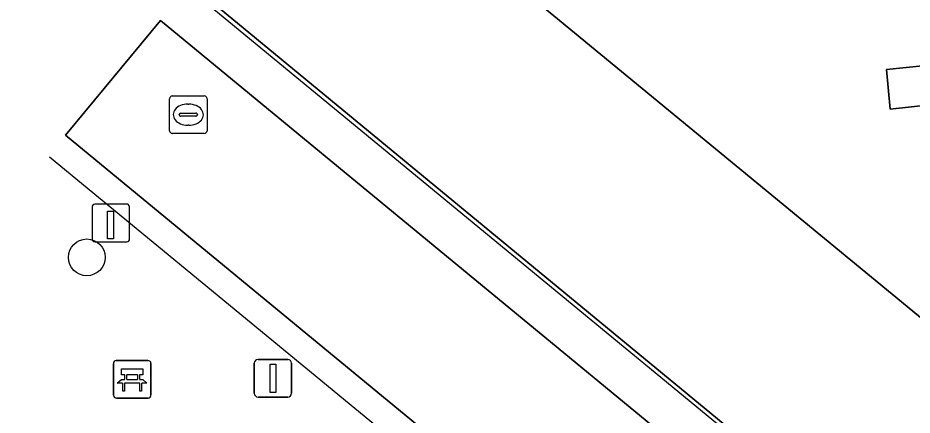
# Model space of a CAD drawing. Extents: x 161772 to 163126, y 383092 to 383917.
# Drawn here: x 161973.4 to 161997.2, y 383258.37 to 383268.94 of the extents above; entities that cross this region are included whole.
import ezdxf

# ---------------------------------------------------------------- set-up
doc = ezdxf.new("R2010")
doc.units = 0
for name, color, linetype in [('IMGEO_Bank', 7, 'Continuous'), ('IMGEO_Boom', 7, 'Continuous'), ('IMGEO_Brandkraan', 7, 'Continuous'), ('IMGEO_Groenvoorziening', 7, 'Continuous'), ('IMGEO_Laadpaal', 7, 'Continuous'), ('IMGEO_Lichtmast', 7, 'Continuous'), ('IMGEO_Lijnafwatering', 7, 'Continuous'), ('IMGEO_Parkeervlak_gesloten', 7, 'Continuous'), ('IMGEO_Rijbaan_lokaal_open', 7, 'Continuous')]:
    doc.layers.add(name, color=color, linetype=linetype)

msp = doc.modelspace()

# ---------------------------------------------------------------- linework, layer by layer
at = {"layer": 'IMGEO_Bank'}
for p, q in [((161975.944, 383258.896), (161975.944, 383259.737)), ((161975.944, 383259.737), (161975.944, 383258.896)), ((161976.019, 383259.821), (161976.86, 383259.821)), ((161976.86, 383259.821), (161976.019, 383259.821)), ((161976.944, 383259.746), (161976.944, 383258.905)), ((161976.944, 383258.905), (161976.944, 383259.746)), ((161976.253, 383259.327), (161976.253, 383259.433)), ((161976.297, 383259.433), (161976.297, 383259.327)), ((161976.585, 383259.439), (161976.303, 383259.439)), ((161976.591, 383259.327), (161976.591, 383259.433)), ((161976.635, 383259.433), (161976.635, 383259.327)), ((161976.641, 383259.219), (161976.248, 383259.219)), ((161976.303, 383259.321), (161976.585, 383259.321)), ((161976.869, 383258.821), (161976.028, 383258.821)), ((161976.028, 383258.821), (161976.869, 383258.821))]:
    msp.add_line(p, q, dxfattribs=at)
for points in [[(161976.247, 383259.439), (161976.161, 383259.439), (161976.161, 383259.6), (161976.724, 383259.6), (161976.724, 383259.439), (161976.641, 383259.439)], [(161976.191, 383259.219), (161976.049, 383259.219), (161976.161, 383259.321), (161976.247, 383259.321)], [(161976.241, 383259.212), (161976.241, 383259.005), (161976.198, 383259.005), (161976.198, 383259.212)], [(161976.641, 383259.321), (161976.724, 383259.321), (161976.836, 383259.219), (161976.697, 383259.219)], [(161976.691, 383259.212), (161976.691, 383259.005), (161976.647, 383259.005), (161976.647, 383259.212)]]:
    msp.add_lwpolyline(points, dxfattribs=at)
for centre, radius, start, end in [((161976.022, 383259.743), 0.0779, 92.4484, 184.2845), ((161976.022, 383259.743), 0.0779, 92.4484, 184.2845), ((161976.866, 383259.743), 0.0779, 2.4484, 94.2845), ((161976.866, 383259.743), 0.0779, 2.4484, 94.2845), ((161976.246, 383259.432), 0.00671, 2.8957, 87.1043), ((161976.303, 383259.432), 0.00671, 92.8957, 177.1043), ((161976.585, 383259.432), 0.00671, 2.8957, 87.1043), ((161976.642, 383259.432), 0.00671, 92.8957, 177.1043), ((161976.191, 383259.212), 0.00671, 2.8957, 87.1043), ((161976.248, 383259.212), 0.00671, 92.8957, 177.1043), ((161976.246, 383259.328), 0.00671, 272.8957, 357.1043), ((161976.303, 383259.328), 0.00671, 182.8957, 267.1043), ((161976.585, 383259.328), 0.00671, 272.8957, 357.1043), ((161976.642, 383259.328), 0.00671, 182.8957, 267.1043), ((161976.64, 383259.212), 0.00671, 2.8957, 87.1043), ((161976.697, 383259.212), 0.00671, 92.8957, 177.1043), ((161976.022, 383258.899), 0.0779, 182.4484, 274.2845), ((161976.022, 383258.899), 0.0779, 182.4484, 274.2845), ((161976.866, 383258.899), 0.0779, 272.4484, 4.2845), ((161976.866, 383258.899), 0.0779, 272.4484, 4.2845)]:
    msp.add_arc(centre, radius, start, end, dxfattribs=at)
at = {"layer": 'IMGEO_Boom'}
msp.add_circle((161975.236, 383262.567), 0.489, dxfattribs=at)
at = {"layer": 'IMGEO_Brandkraan'}
for p, q in [((161977.437, 383265.937), (161977.437, 383266.789)), ((161977.512, 383266.863), (161978.364, 383266.863)), ((161978.438, 383266.789), (161978.438, 383265.937)), ((161977.925, 383266.643), (161977.95, 383266.643)), ((161977.696, 383266.357), (161977.696, 383266.369)), ((161978.134, 383266.32), (161977.736, 383266.32)), ((161977.739, 383266.406), (161978.137, 383266.406)), ((161978.18, 383266.369), (161978.18, 383266.357)), ((161977.948, 383266.083), (161977.923, 383266.083)), ((161978.364, 383265.863), (161977.512, 383265.863))]:
    msp.add_line(p, q, dxfattribs=at)
for points in [[(161977.437, 383265.937), (161977.437, 383266.789)], [(161977.512, 383266.863), (161978.364, 383266.863)], [(161978.438, 383266.789), (161978.438, 383265.937)], [(161978.364, 383265.863), (161977.512, 383265.863)]]:
    msp.add_lwpolyline(points, dxfattribs=at)
for centre, radius, start, end in [((161977.514, 383266.787), 0.0765, 91.552, 178.448), ((161977.514, 383266.787), 0.0765, 91.552, 178.448), ((161978.362, 383266.787), 0.0765, 1.552, 88.448), ((161978.362, 383266.787), 0.0765, 1.552, 88.448), ((161977.736, 383266.366), 0.0403, 85.8775, 175.7526), ((161977.733, 383266.356), 0.0366, 178.938, 274.7102), ((161978.137, 383266.363), 0.043, 264.8664, 352.4533), ((161978.141, 383266.368), 0.0386, 1.7309, 96.639), ((161977.514, 383265.939), 0.0765, 181.552, 268.448), ((161977.514, 383265.939), 0.0765, 181.552, 268.448), ((161978.362, 383265.939), 0.0765, 271.552, 358.448), ((161978.362, 383265.939), 0.0765, 271.552, 358.448)]:
    msp.add_arc(centre, radius, start, end, dxfattribs=at)
for centre, major_axis, ratio, start_param, end_param in [((161977.924, 383266.363), (-0.387, 0.002), 0.722429, 4.712389, 7.853982), ((161977.949, 383266.363), (-0.39, 0.002), 0.717154, 1.570796, 4.712389)]:
    msp.add_ellipse(centre, major_axis=major_axis, ratio=ratio, start_param=start_param, end_param=end_param, dxfattribs=at)
at = {"layer": 'IMGEO_Groenvoorziening'}
msp.add_lwpolyline([(161997.676, 383266.624), (161997.566, 383267.672), (161996.52, 383267.568), (161996.614, 383266.51)], close=True, dxfattribs=at)
at = {"layer": 'IMGEO_Laadpaal'}
for p, q in [((161975.375, 383263.899), (161975.375, 383263.058)), ((161975.375, 383263.899), (161975.375, 383263.058)), ((161976.291, 383263.983), (161975.45, 383263.983)), ((161976.291, 383263.983), (161975.45, 383263.983)), ((161976.375, 383263.067), (161976.375, 383263.908)), ((161976.375, 383263.067), (161976.375, 383263.908)), ((161975.459, 383262.983), (161976.3, 383262.983)), ((161975.459, 383262.983), (161976.3, 383262.983))]:
    msp.add_line(p, q, dxfattribs=at)
msp.add_lwpolyline([(161975.79, 383263.796), (161975.95, 383263.796), (161975.95, 383263.063), (161975.79, 383263.063), (161975.79, 383263.796)], dxfattribs=at)
for centre, start, end in [((161975.453, 383263.905), 92.4484, 184.2845), ((161975.453, 383263.905), 92.4484, 184.2845), ((161976.297, 383263.905), 2.4484, 94.2845), ((161976.297, 383263.905), 2.4484, 94.2845), ((161975.453, 383263.061), 182.4484, 274.2845), ((161975.453, 383263.061), 182.4484, 274.2845), ((161976.297, 383263.061), 272.4484, 4.2845), ((161976.297, 383263.061), 272.4484, 4.2845)]:
    msp.add_arc(centre, 0.0779, start, end, dxfattribs=at)
at = {"layer": 'IMGEO_Lichtmast'}
for p, q in [((161979.794, 383259.849), (161980.584, 383259.849)), ((161980.584, 383259.849), (161979.794, 383259.849)), ((161979.694, 383258.949), (161979.694, 383259.749)), ((161979.694, 383259.749), (161979.694, 383258.949)), ((161980.684, 383259.749), (161980.684, 383258.949)), ((161980.684, 383258.949), (161980.684, 383259.749)), ((161980.584, 383258.849), (161979.794, 383258.849)), ((161979.794, 383258.849), (161980.584, 383258.849))]:
    msp.add_line(p, q, dxfattribs=at)
msp.add_lwpolyline([(161980.114, 383259.724), (161980.264, 383259.724), (161980.264, 383258.974), (161980.114, 383258.974), (161980.114, 383259.724)], dxfattribs=at)
for centre, start, end in [((161979.794, 383259.749), 90, 180), ((161979.794, 383259.749), 90, 180), ((161980.584, 383259.749), 0, 90), ((161980.584, 383259.749), 360, 90), ((161979.794, 383258.949), 180, 270), ((161979.794, 383258.949), 180, 270), ((161980.584, 383258.949), 270, 0), ((161980.584, 383258.949), 270, 0)]:
    msp.add_arc(centre, 0.1, start, end, dxfattribs=at)
at = {"layer": 'IMGEO_Lijnafwatering'}
for points in [[(161968.869, 383277.196), (161982.984, 383265.577)], [(161982.984, 383265.577), (161997.1, 383253.959)], [(161974.243, 383265.241), (161989.193, 383252.942)]]:
    msp.add_lwpolyline(points, dxfattribs=at)
at = {"layer": 'IMGEO_Parkeervlak_gesloten'}
msp.add_lwpolyline([(161992.515, 383256.248), (161977.196, 383268.872), (161974.671, 383265.816), (161989.977, 383253.21)], close=True, dxfattribs=at)
at = {"layer": 'IMGEO_Rijbaan_lokaal_open'}
for points in [[(161998.722, 383306.358), (161996.242, 383303.323), (161994.594, 383304.679), (161991.697, 383301.165), (161987.81, 383296.45), (161987.446, 383295.992), (161987.661, 383295.816), (161989.123, 383294.611), (161995.965, 383288.975), (161991.086, 383283.052), (161989.425, 383284.42), (161987.749, 383282.388), (161989.412, 383281.022), (161986.243, 383277.164), (161982.816, 383272.991), (162022.186, 383240.601)], [(162054.895, 383187.865), (162058.675, 383184.763), (162059.171, 383185.317), (162057.611, 383186.767), (162058.979, 383188.263), (162060.56, 383186.888), (162066.195, 383193.13), (162067.57, 383194.688), (162068.256, 383195.442), (161976.98, 383270.676), (161965.539, 383280.118), (161962.128, 383275.94), (161955.86, 383268.264), (161962.269, 383262.995), (161962.168, 383262.726), (161966.806, 383258.778), (161967.104, 383258.925), (161971.077, 383255.833), (162035.261, 383203.214), (162035.951, 383202.874)]]:
    msp.add_lwpolyline(points, dxfattribs=at)
for points in [[(161982.816, 383272.991), (161980.385, 383274.991), (161956.7, 383294.535), (161953.358, 383290.171), (161965.539, 383280.118), (161976.98, 383270.676), (162068.256, 383195.442), (162072.024, 383199.58), (162068.652, 383202.355), (162022.469, 383240.368), (162022.186, 383240.601)], [(161989.977, 383253.21), (161974.671, 383265.816), (161977.196, 383268.872), (161992.515, 383256.248)], [(161997.676, 383266.624), (161996.614, 383266.51), (161996.52, 383267.568), (161997.566, 383267.672)]]:
    msp.add_lwpolyline(points, close=True, dxfattribs=at)

doc.saveas('drawing.dxf')
